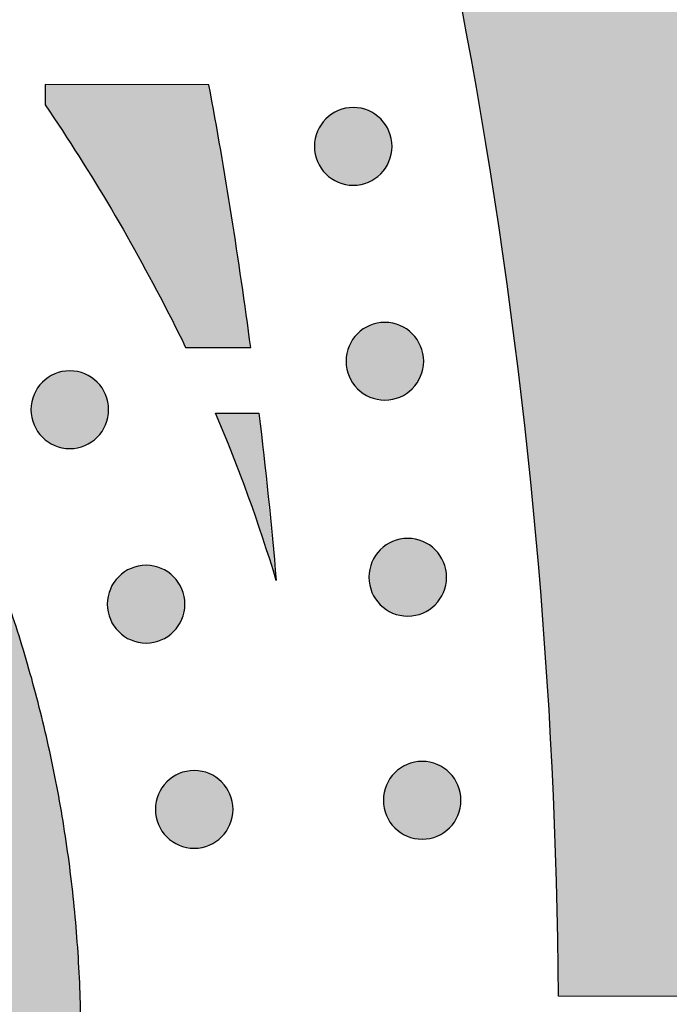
# Model space of a CAD drawing. Header units: millimetres. Extents: x -3873 to -97, y 912 to 4165.
# Tile 483 of 656: x -1430 to -1400, y 2910 to 2955. Entities that reach past the tile are written whole.
import ezdxf

# ---------------------------------------------------------------- set-up
doc = ezdxf.new("R2010")
doc.units = ezdxf.units.MM
doc.layers.add('pattern', color=7, linetype='Continuous', true_color=0x000000)

msp = doc.modelspace()

# ---------------------------------------------------------------- hatches: boundary and pattern name
at = {"layer": 'pattern'}
for points in [[(-1459.376, 3064.29), (-1458.047, 3064.119), (-1456.719, 3063.91), (-1455.394, 3063.663), (-1454.075, 3063.378), (-1452.761, 3063.056), (-1451.456, 3062.697), (-1450.161, 3062.3), (-1448.877, 3061.867), (-1447.605, 3061.397), (-1446.348, 3060.892), (-1445.107, 3060.352), (-1443.882, 3059.778), (-1442.677, 3059.171), (-1441.491, 3058.531), (-1440.327, 3057.859), (-1439.185, 3057.157), (-1436.495, 3053.165), (-1433.872, 3049.114), (-1431.318, 3045.006), (-1428.835, 3040.841), (-1426.425, 3036.622), (-1424.088, 3032.351), (-1421.828, 3028.03), (-1419.645, 3023.661), (-1417.541, 3019.246), (-1415.517, 3014.786), (-1413.575, 3010.285), (-1411.716, 3005.745), (-1409.94, 3001.167), (-1408.251, 2996.554), (-1406.647, 2991.909), (-1405.13, 2987.233), (-1403.702, 2982.53), (-1402.362, 2977.802), (-1401.111, 2973.051), (-1399.95, 2968.281), (-1398.88, 2963.492), (-1397.9, 2958.689), (-1397.011, 2953.873), (-1396.213, 2949.048), (-1395.507, 2944.215), (-1394.891, 2939.377), (-1394.366, 2934.537), (-1393.932, 2929.698), (-1393.589, 2924.862), (-1393.335, 2920.03), (-1393.171, 2915.207), (-1393.096, 2910.394), (-1405.096, 2910.406), (-1405.183, 2915.513), (-1405.375, 2920.633), (-1405.673, 2925.764), (-1406.077, 2930.902), (-1406.589, 2936.044), (-1407.208, 2941.187), (-1407.936, 2946.327), (-1408.772, 2951.461), (-1409.716, 2956.585), (-1410.768, 2961.696), (-1411.928, 2966.791), (-1413.196, 2971.865), (-1414.572, 2976.917), (-1416.053, 2981.942), (-1417.64, 2986.937), (-1419.332, 2991.899), (-1421.128, 2996.825), (-1423.026, 3001.71), (-1425.025, 3006.553), (-1427.124, 3011.349), (-1429.32, 3016.096), (-1431.613, 3020.792), (-1434, 3025.432), (-1436.48, 3030.014), (-1439.05, 3034.536), (-1441.708, 3038.995), (-1444.452, 3043.388), (-1447.28, 3047.714), (-1450.189, 3051.968), (-1453.176, 3056.151), (-1456.239, 3060.258)], [(-1426.913, 2908.254), (-1426.937, 2910.059), (-1427.014, 2911.867), (-1427.143, 2913.674), (-1427.324, 2915.478), (-1427.558, 2917.277), (-1427.845, 2919.068), (-1428.185, 2920.85), (-1428.576, 2922.619), (-1429.02, 2924.374), (-1429.514, 2926.112), (-1430.059, 2927.83), (-1430.653, 2929.527), (-1431.295, 2931.201), (-1431.985, 2932.849), (-1432.72, 2934.47), (-1433.501, 2936.061), (-1434.24, 2937.476), (-1435.009, 2938.878), (-1435.808, 2940.266), (-1436.636, 2941.638), (-1437.493, 2942.994), (-1438.379, 2944.333), (-1439.292, 2945.654), (-1440.233, 2946.956), (-1441.2, 2948.238), (-1442.194, 2949.499), (-1443.213, 2950.74), (-1444.257, 2951.958), (-1445.325, 2953.153), (-1446.416, 2954.325), (-1447.529, 2955.472), (-1448.664, 2956.595), (-1450.44, 2958.275), (-1452.26, 2959.916), (-1454.121, 2961.515), (-1456.022, 2963.071), (-1457.963, 2964.583), (-1459.941, 2966.049), (-1461.955, 2967.469), (-1464.004, 2968.839), (-1466.084, 2970.16), (-1468.195, 2971.43), (-1470.335, 2972.649), (-1472.501, 2973.815), (-1474.693, 2974.927), (-1476.907, 2975.984), (-1479.142, 2976.987), (-1481.396, 2977.934), (-1498.091, 2971.559), (-1485.913, 2966.817), (-1483.923, 2965.981), (-1481.95, 2965.095), (-1479.995, 2964.161), (-1478.06, 2963.18), (-1476.147, 2962.15), (-1474.258, 2961.075), (-1472.394, 2959.953), (-1470.557, 2958.787), (-1468.749, 2957.577), (-1466.971, 2956.324), (-1465.224, 2955.029), (-1463.511, 2953.694), (-1461.832, 2952.32), (-1460.188, 2950.908), (-1458.582, 2949.46), (-1457.014, 2947.977), (-1456.054, 2947.027), (-1455.113, 2946.057), (-1454.191, 2945.067), (-1453.288, 2944.056), (-1452.406, 2943.026), (-1451.544, 2941.978), (-1450.704, 2940.911), (-1449.886, 2939.827), (-1449.091, 2938.727), (-1448.319, 2937.61), (-1447.57, 2936.478), (-1446.845, 2935.332), (-1446.145, 2934.172), (-1445.47, 2932.999), (-1444.82, 2931.813), (-1444.195, 2930.617), (-1443.569, 2929.341), (-1442.979, 2928.041), (-1442.427, 2926.719), (-1441.912, 2925.375), (-1441.435, 2924.012), (-1440.999, 2922.632), (-1440.603, 2921.236), (-1440.247, 2919.825), (-1439.933, 2918.402), (-1439.661, 2916.969), (-1439.431, 2915.527), (-1439.243, 2914.079), (-1439.097, 2912.626), (-1438.994, 2911.171), (-1438.933, 2909.715), (-1438.913, 2908.259), (-1438.934, 2906.804), (-1438.997, 2905.349), (-1439.101, 2903.893), (-1439.248, 2902.441), (-1439.437, 2900.993), (-1439.669, 2899.552), (-1439.942, 2898.119), (-1440.257, 2896.697), (-1440.614, 2895.287), (-1441.011, 2893.891), (-1441.449, 2892.511), (-1441.926, 2891.149), (-1442.443, 2889.806), (-1442.997, 2888.484), (-1443.588, 2887.185), (-1444.214, 2885.91), (-1444.84, 2884.714), (-1445.491, 2883.529), (-1446.168, 2882.357), (-1446.869, 2881.197), (-1447.595, 2880.051), (-1448.344, 2878.92), (-1449.117, 2877.804), (-1449.914, 2876.704), (-1450.732, 2875.621), (-1451.573, 2874.555), (-1452.436, 2873.507), (-1453.319, 2872.478), (-1454.223, 2871.468), (-1455.146, 2870.479), (-1456.088, 2869.509), (-1457.049, 2868.561), (-1458.618, 2867.079), (-1460.226, 2865.632), (-1461.87, 2864.222), (-1463.55, 2862.849), (-1465.265, 2861.516), (-1467.013, 2860.223), (-1468.792, 2858.971), (-1470.601, 2857.763), (-1472.439, 2856.598), (-1474.304, 2855.478), (-1476.194, 2854.404), (-1478.108, 2853.376), (-1480.043, 2852.396), (-1481.999, 2851.464), (-1483.973, 2850.58), (-1485.964, 2849.746), (-1498.147, 2845.015), (-1481.456, 2838.625), (-1479.202, 2839.57), (-1476.966, 2840.571), (-1474.751, 2841.626), (-1472.559, 2842.737), (-1470.391, 2843.9), (-1468.25, 2845.117), (-1466.138, 2846.385), (-1464.056, 2847.704), (-1462.007, 2849.073), (-1459.992, 2850.491), (-1458.012, 2851.955), (-1456.07, 2853.466), (-1454.167, 2855.02), (-1452.305, 2856.618), (-1450.484, 2858.257), (-1448.707, 2859.935), (-1447.57, 2861.057), (-1446.456, 2862.203), (-1445.364, 2863.374), (-1444.295, 2864.569), (-1443.25, 2865.786), (-1442.23, 2867.025), (-1441.235, 2868.286), (-1440.267, 2869.567), (-1439.325, 2870.868), (-1438.41, 2872.188), (-1437.523, 2873.526), (-1436.665, 2874.882), (-1435.836, 2876.253), (-1435.036, 2877.64), (-1434.265, 2879.041), (-1433.525, 2880.456), (-1432.743, 2882.047), (-1432.006, 2883.667), (-1431.315, 2885.314), (-1430.671, 2886.987), (-1430.076, 2888.684), (-1429.53, 2890.402), (-1429.034, 2892.139), (-1428.589, 2893.893), (-1428.196, 2895.661), (-1427.855, 2897.442), (-1427.566, 2899.233), (-1427.33, 2901.032), (-1427.147, 2902.836), (-1427.017, 2904.642), (-1426.939, 2906.449)], [(-1422.807, 2941.389), (-1422.129, 2940.02), (-1419.158, 2940.017), (-1420.034, 2946.03), (-1421.063, 2952.019), (-1428.546, 2952.026), (-1428.546, 2951.098), (-1426.998, 2948.74), (-1425.524, 2946.333), (-1424.126, 2943.882)], [(-1415.726, 2950.457), (-1415.698, 2950.484), (-1415.669, 2950.511), (-1415.639, 2950.538), (-1415.608, 2950.564), (-1415.576, 2950.59), (-1415.544, 2950.615), (-1415.511, 2950.64), (-1415.476, 2950.664), (-1415.441, 2950.687), (-1415.406, 2950.71), (-1415.369, 2950.732), (-1415.332, 2950.753), (-1415.294, 2950.774), (-1415.255, 2950.793), (-1415.216, 2950.812), (-1415.176, 2950.83), (-1415.135, 2950.847), (-1415.093, 2950.863), (-1415.052, 2950.878), (-1415.009, 2950.892), (-1414.966, 2950.905), (-1414.923, 2950.917), (-1414.879, 2950.928), (-1414.834, 2950.938), (-1414.79, 2950.947), (-1414.745, 2950.954), (-1414.699, 2950.961), (-1414.654, 2950.966), (-1414.608, 2950.97), (-1414.563, 2950.973), (-1414.517, 2950.975), (-1414.471, 2950.975), (-1414.425, 2950.975), (-1414.379, 2950.973), (-1414.333, 2950.97), (-1414.287, 2950.965), (-1414.242, 2950.96), (-1414.197, 2950.954), (-1414.152, 2950.946), (-1414.107, 2950.937), (-1414.063, 2950.927), (-1414.019, 2950.916), (-1413.976, 2950.904), (-1413.933, 2950.891), (-1413.89, 2950.877), (-1413.848, 2950.862), (-1413.807, 2950.846), (-1413.766, 2950.829), (-1413.726, 2950.811), (-1413.687, 2950.792), (-1413.648, 2950.772), (-1413.61, 2950.751), (-1413.573, 2950.73), (-1413.536, 2950.708), (-1413.501, 2950.685), (-1413.466, 2950.662), (-1413.432, 2950.638), (-1413.398, 2950.613), (-1413.366, 2950.588), (-1413.334, 2950.562), (-1413.304, 2950.536), (-1413.274, 2950.509), (-1413.245, 2950.482), (-1413.217, 2950.454), (-1413.189, 2950.426), (-1413.162, 2950.397), (-1413.135, 2950.367), (-1413.109, 2950.336), (-1413.083, 2950.305), (-1413.058, 2950.272), (-1413.034, 2950.239), (-1413.009, 2950.205), (-1412.986, 2950.17), (-1412.963, 2950.134), (-1412.941, 2950.098), (-1412.92, 2950.06), (-1412.9, 2950.022), (-1412.88, 2949.984), (-1412.861, 2949.944), (-1412.843, 2949.904), (-1412.826, 2949.863), (-1412.81, 2949.822), (-1412.795, 2949.78), (-1412.781, 2949.737), (-1412.768, 2949.694), (-1412.756, 2949.651), (-1412.745, 2949.607), (-1412.735, 2949.563), (-1412.727, 2949.518), (-1412.719, 2949.473), (-1412.713, 2949.428), (-1412.707, 2949.382), (-1412.703, 2949.337), (-1412.7, 2949.291), (-1412.699, 2949.245), (-1412.698, 2949.199), (-1412.699, 2949.153), (-1412.701, 2949.107), (-1412.704, 2949.062), (-1412.708, 2949.016), (-1412.713, 2948.97), (-1412.72, 2948.925), (-1412.727, 2948.88), (-1412.736, 2948.836), (-1412.746, 2948.791), (-1412.757, 2948.747), (-1412.769, 2948.704), (-1412.782, 2948.661), (-1412.796, 2948.619), (-1412.812, 2948.577), (-1412.828, 2948.535), (-1412.845, 2948.495), (-1412.863, 2948.455), (-1412.882, 2948.415), (-1412.901, 2948.376), (-1412.922, 2948.338), (-1412.943, 2948.301), (-1412.965, 2948.265), (-1412.988, 2948.229), (-1413.011, 2948.194), (-1413.035, 2948.16), (-1413.06, 2948.127), (-1413.085, 2948.094), (-1413.111, 2948.063), (-1413.138, 2948.032), (-1413.164, 2948.002), (-1413.191, 2947.973), (-1413.219, 2947.945), (-1413.247, 2947.918), (-1413.276, 2947.89), (-1413.306, 2947.864), (-1413.337, 2947.837), (-1413.369, 2947.812), (-1413.401, 2947.787), (-1413.434, 2947.762), (-1413.468, 2947.738), (-1413.503, 2947.715), (-1413.539, 2947.692), (-1413.576, 2947.67), (-1413.613, 2947.649), (-1413.651, 2947.628), (-1413.69, 2947.609), (-1413.729, 2947.59), (-1413.769, 2947.572), (-1413.81, 2947.555), (-1413.851, 2947.539), (-1413.893, 2947.524), (-1413.936, 2947.51), (-1413.979, 2947.497), (-1414.022, 2947.485), (-1414.066, 2947.474), (-1414.111, 2947.464), (-1414.155, 2947.455), (-1414.2, 2947.448), (-1414.245, 2947.441), (-1414.291, 2947.436), (-1414.337, 2947.432), (-1414.382, 2947.429), (-1414.428, 2947.427), (-1414.474, 2947.427), (-1414.52, 2947.427), (-1414.566, 2947.429), (-1414.612, 2947.432), (-1414.657, 2947.436), (-1414.703, 2947.442), (-1414.748, 2947.448), (-1414.793, 2947.456), (-1414.838, 2947.465), (-1414.882, 2947.474), (-1414.926, 2947.485), (-1414.969, 2947.498), (-1415.012, 2947.511), (-1415.055, 2947.525), (-1415.097, 2947.54), (-1415.138, 2947.556), (-1415.179, 2947.573), (-1415.219, 2947.591), (-1415.258, 2947.61), (-1415.297, 2947.63), (-1415.335, 2947.65), (-1415.372, 2947.672), (-1415.409, 2947.694), (-1415.444, 2947.716), (-1415.479, 2947.74), (-1415.513, 2947.764), (-1415.547, 2947.789), (-1415.579, 2947.814), (-1415.611, 2947.84), (-1415.641, 2947.866), (-1415.671, 2947.893), (-1415.7, 2947.92), (-1415.728, 2947.947), (-1415.756, 2947.976), (-1415.783, 2948.005), (-1415.81, 2948.035), (-1415.836, 2948.065), (-1415.862, 2948.097), (-1415.887, 2948.129), (-1415.911, 2948.163), (-1415.935, 2948.197), (-1415.959, 2948.232), (-1415.981, 2948.268), (-1416.003, 2948.304), (-1416.025, 2948.341), (-1416.045, 2948.379), (-1416.065, 2948.418), (-1416.084, 2948.458), (-1416.101, 2948.498), (-1416.118, 2948.538), (-1416.134, 2948.58), (-1416.15, 2948.622), (-1416.164, 2948.664), (-1416.177, 2948.707), (-1416.189, 2948.751), (-1416.2, 2948.795), (-1416.209, 2948.839), (-1416.218, 2948.884), (-1416.226, 2948.929), (-1416.232, 2948.974), (-1416.237, 2949.019), (-1416.242, 2949.065), (-1416.244, 2949.111), (-1416.246, 2949.157), (-1416.247, 2949.203), (-1416.246, 2949.248), (-1416.244, 2949.294), (-1416.241, 2949.34), (-1416.237, 2949.386), (-1416.232, 2949.431), (-1416.225, 2949.476), (-1416.218, 2949.521), (-1416.209, 2949.566), (-1416.199, 2949.61), (-1416.188, 2949.654), (-1416.176, 2949.698), (-1416.163, 2949.741), (-1416.148, 2949.783), (-1416.133, 2949.825), (-1416.117, 2949.866), (-1416.1, 2949.907), (-1416.082, 2949.947), (-1416.063, 2949.987), (-1416.044, 2950.025), (-1416.023, 2950.063), (-1416.002, 2950.101), (-1415.98, 2950.137), (-1415.957, 2950.173), (-1415.933, 2950.208), (-1415.909, 2950.242), (-1415.885, 2950.275), (-1415.859, 2950.307), (-1415.834, 2950.339), (-1415.807, 2950.37), (-1415.781, 2950.4), (-1415.753, 2950.429)], [(-1414.28, 2940.652), (-1414.252, 2940.679), (-1414.223, 2940.706), (-1414.193, 2940.733), (-1414.163, 2940.759), (-1414.131, 2940.785), (-1414.098, 2940.81), (-1414.065, 2940.835), (-1414.031, 2940.859), (-1413.996, 2940.882), (-1413.96, 2940.905), (-1413.924, 2940.927), (-1413.887, 2940.948), (-1413.848, 2940.968), (-1413.81, 2940.988), (-1413.77, 2941.007), (-1413.73, 2941.025), (-1413.689, 2941.042), (-1413.648, 2941.058), (-1413.606, 2941.073), (-1413.564, 2941.087), (-1413.521, 2941.1), (-1413.477, 2941.112), (-1413.433, 2941.123), (-1413.389, 2941.133), (-1413.344, 2941.142), (-1413.299, 2941.149), (-1413.254, 2941.156), (-1413.209, 2941.161), (-1413.163, 2941.165), (-1413.117, 2941.168), (-1413.071, 2941.17), (-1413.025, 2941.17), (-1412.979, 2941.169), (-1412.934, 2941.168), (-1412.888, 2941.165), (-1412.842, 2941.16), (-1412.797, 2941.155), (-1412.751, 2941.149), (-1412.706, 2941.141), (-1412.662, 2941.132), (-1412.618, 2941.122), (-1412.574, 2941.111), (-1412.53, 2941.099), (-1412.487, 2941.086), (-1412.445, 2941.072), (-1412.403, 2941.057), (-1412.361, 2941.041), (-1412.321, 2941.023), (-1412.281, 2941.006), (-1412.241, 2940.987), (-1412.203, 2940.967), (-1412.165, 2940.946), (-1412.127, 2940.925), (-1412.091, 2940.903), (-1412.055, 2940.88), (-1412.02, 2940.857), (-1411.986, 2940.833), (-1411.953, 2940.808), (-1411.92, 2940.783), (-1411.889, 2940.757), (-1411.858, 2940.731), (-1411.828, 2940.704), (-1411.799, 2940.677), (-1411.771, 2940.649), (-1411.744, 2940.621), (-1411.717, 2940.592), (-1411.69, 2940.562), (-1411.664, 2940.531), (-1411.638, 2940.5), (-1411.613, 2940.467), (-1411.588, 2940.434), (-1411.564, 2940.4), (-1411.541, 2940.365), (-1411.518, 2940.329), (-1411.496, 2940.293), (-1411.475, 2940.255), (-1411.454, 2940.217), (-1411.435, 2940.179), (-1411.416, 2940.139), (-1411.398, 2940.099), (-1411.381, 2940.058), (-1411.365, 2940.017), (-1411.35, 2939.975), (-1411.336, 2939.932), (-1411.323, 2939.889), (-1411.311, 2939.846), (-1411.3, 2939.802), (-1411.29, 2939.758), (-1411.281, 2939.713), (-1411.274, 2939.668), (-1411.267, 2939.623), (-1411.262, 2939.577), (-1411.258, 2939.532), (-1411.255, 2939.486), (-1411.253, 2939.44), (-1411.253, 2939.394), (-1411.253, 2939.348), (-1411.255, 2939.302), (-1411.258, 2939.257), (-1411.262, 2939.211), (-1411.268, 2939.165), (-1411.274, 2939.12), (-1411.282, 2939.075), (-1411.291, 2939.031), (-1411.301, 2938.986), (-1411.312, 2938.942), (-1411.324, 2938.899), (-1411.337, 2938.856), (-1411.351, 2938.814), (-1411.366, 2938.772), (-1411.382, 2938.73), (-1411.399, 2938.69), (-1411.417, 2938.649), (-1411.436, 2938.61), (-1411.456, 2938.571), (-1411.476, 2938.533), (-1411.498, 2938.496), (-1411.52, 2938.46), (-1411.543, 2938.424), (-1411.566, 2938.389), (-1411.59, 2938.355), (-1411.615, 2938.322), (-1411.64, 2938.289), (-1411.666, 2938.258), (-1411.692, 2938.227), (-1411.719, 2938.197), (-1411.746, 2938.168), (-1411.774, 2938.14), (-1411.802, 2938.112), (-1411.831, 2938.085), (-1411.861, 2938.059), (-1411.892, 2938.032), (-1411.923, 2938.007), (-1411.956, 2937.982), (-1411.989, 2937.957), (-1412.023, 2937.933), (-1412.058, 2937.91), (-1412.094, 2937.887), (-1412.13, 2937.865), (-1412.168, 2937.844), (-1412.206, 2937.823), (-1412.244, 2937.803), (-1412.284, 2937.785), (-1412.324, 2937.767), (-1412.365, 2937.75), (-1412.406, 2937.734), (-1412.448, 2937.719), (-1412.49, 2937.705), (-1412.533, 2937.692), (-1412.577, 2937.68), (-1412.621, 2937.669), (-1412.665, 2937.659), (-1412.71, 2937.65), (-1412.755, 2937.643), (-1412.8, 2937.636), (-1412.845, 2937.631), (-1412.891, 2937.627), (-1412.937, 2937.624), (-1412.983, 2937.622), (-1413.029, 2937.622), (-1413.075, 2937.622), (-1413.121, 2937.624), (-1413.166, 2937.627), (-1413.212, 2937.631), (-1413.257, 2937.637), (-1413.303, 2937.643), (-1413.348, 2937.651), (-1413.392, 2937.66), (-1413.437, 2937.669), (-1413.48, 2937.68), (-1413.524, 2937.692), (-1413.567, 2937.706), (-1413.609, 2937.72), (-1413.651, 2937.735), (-1413.693, 2937.751), (-1413.733, 2937.768), (-1413.773, 2937.786), (-1413.813, 2937.805), (-1413.851, 2937.825), (-1413.889, 2937.845), (-1413.927, 2937.867), (-1413.963, 2937.889), (-1413.999, 2937.911), (-1414.034, 2937.935), (-1414.068, 2937.959), (-1414.101, 2937.984), (-1414.134, 2938.009), (-1414.165, 2938.035), (-1414.196, 2938.061), (-1414.226, 2938.088), (-1414.255, 2938.115), (-1414.283, 2938.142), (-1414.31, 2938.171), (-1414.337, 2938.2), (-1414.364, 2938.23), (-1414.39, 2938.26), (-1414.416, 2938.292), (-1414.441, 2938.324), (-1414.466, 2938.358), (-1414.49, 2938.392), (-1414.513, 2938.427), (-1414.536, 2938.463), (-1414.558, 2938.499), (-1414.579, 2938.536), (-1414.6, 2938.574), (-1414.619, 2938.613), (-1414.638, 2938.653), (-1414.656, 2938.693), (-1414.673, 2938.733), (-1414.689, 2938.775), (-1414.704, 2938.817), (-1414.718, 2938.859), (-1414.731, 2938.902), (-1414.743, 2938.946), (-1414.754, 2938.99), (-1414.764, 2939.034), (-1414.773, 2939.079), (-1414.78, 2939.124), (-1414.787, 2939.169), (-1414.792, 2939.214), (-1414.796, 2939.26), (-1414.799, 2939.306), (-1414.801, 2939.352), (-1414.801, 2939.398), (-1414.801, 2939.443), (-1414.799, 2939.489), (-1414.796, 2939.535), (-1414.792, 2939.581), (-1414.786, 2939.626), (-1414.78, 2939.671), (-1414.772, 2939.716), (-1414.763, 2939.761), (-1414.753, 2939.805), (-1414.742, 2939.849), (-1414.73, 2939.893), (-1414.717, 2939.936), (-1414.703, 2939.978), (-1414.688, 2940.02), (-1414.672, 2940.061), (-1414.655, 2940.102), (-1414.637, 2940.142), (-1414.618, 2940.182), (-1414.598, 2940.22), (-1414.578, 2940.258), (-1414.556, 2940.296), (-1414.534, 2940.332), (-1414.511, 2940.368), (-1414.488, 2940.403), (-1414.464, 2940.437), (-1414.439, 2940.47), (-1414.414, 2940.502), (-1414.388, 2940.534), (-1414.362, 2940.565), (-1414.335, 2940.594), (-1414.308, 2940.623)], [(-1428.675, 2938.438), (-1428.647, 2938.466), (-1428.618, 2938.493), (-1428.588, 2938.52), (-1428.557, 2938.546), (-1428.526, 2938.572), (-1428.493, 2938.597), (-1428.46, 2938.621), (-1428.426, 2938.645), (-1428.391, 2938.669), (-1428.355, 2938.692), (-1428.319, 2938.713), (-1428.281, 2938.735), (-1428.243, 2938.755), (-1428.205, 2938.775), (-1428.165, 2938.794), (-1428.125, 2938.812), (-1428.084, 2938.829), (-1428.043, 2938.845), (-1428.001, 2938.86), (-1427.958, 2938.874), (-1427.915, 2938.887), (-1427.872, 2938.899), (-1427.828, 2938.91), (-1427.784, 2938.919), (-1427.739, 2938.928), (-1427.694, 2938.936), (-1427.649, 2938.942), (-1427.603, 2938.947), (-1427.558, 2938.952), (-1427.512, 2938.955), (-1427.466, 2938.956), (-1427.42, 2938.957), (-1427.374, 2938.956), (-1427.328, 2938.954), (-1427.283, 2938.951), (-1427.237, 2938.947), (-1427.191, 2938.942), (-1427.146, 2938.935), (-1427.101, 2938.928), (-1427.057, 2938.919), (-1427.012, 2938.909), (-1426.968, 2938.898), (-1426.925, 2938.886), (-1426.882, 2938.873), (-1426.839, 2938.859), (-1426.798, 2938.843), (-1426.756, 2938.827), (-1426.716, 2938.81), (-1426.675, 2938.792), (-1426.636, 2938.773), (-1426.597, 2938.754), (-1426.559, 2938.733), (-1426.522, 2938.712), (-1426.486, 2938.69), (-1426.45, 2938.667), (-1426.415, 2938.644), (-1426.381, 2938.619), (-1426.348, 2938.595), (-1426.315, 2938.569), (-1426.284, 2938.544), (-1426.253, 2938.517), (-1426.223, 2938.491), (-1426.194, 2938.463), (-1426.166, 2938.436), (-1426.138, 2938.408), (-1426.111, 2938.379), (-1426.085, 2938.349), (-1426.058, 2938.318), (-1426.033, 2938.286), (-1426.008, 2938.254), (-1425.983, 2938.221), (-1425.959, 2938.186), (-1425.935, 2938.152), (-1425.913, 2938.116), (-1425.891, 2938.079), (-1425.87, 2938.042), (-1425.849, 2938.004), (-1425.829, 2937.965), (-1425.811, 2937.926), (-1425.793, 2937.886), (-1425.776, 2937.845), (-1425.76, 2937.804), (-1425.745, 2937.762), (-1425.731, 2937.719), (-1425.718, 2937.676), (-1425.706, 2937.633), (-1425.695, 2937.589), (-1425.685, 2937.544), (-1425.676, 2937.5), (-1425.669, 2937.455), (-1425.662, 2937.41), (-1425.657, 2937.364), (-1425.653, 2937.318), (-1425.65, 2937.273), (-1425.648, 2937.227), (-1425.647, 2937.181), (-1425.648, 2937.135), (-1425.65, 2937.089), (-1425.653, 2937.043), (-1425.657, 2936.998), (-1425.663, 2936.952), (-1425.669, 2936.907), (-1425.677, 2936.862), (-1425.685, 2936.817), (-1425.695, 2936.773), (-1425.706, 2936.729), (-1425.718, 2936.686), (-1425.732, 2936.643), (-1425.746, 2936.6), (-1425.761, 2936.558), (-1425.777, 2936.517), (-1425.794, 2936.476), (-1425.812, 2936.436), (-1425.831, 2936.397), (-1425.851, 2936.358), (-1425.871, 2936.32), (-1425.893, 2936.283), (-1425.915, 2936.246), (-1425.937, 2936.211), (-1425.961, 2936.176), (-1425.985, 2936.142), (-1426.01, 2936.108), (-1426.035, 2936.076), (-1426.061, 2936.044), (-1426.087, 2936.014), (-1426.114, 2935.984), (-1426.141, 2935.955), (-1426.168, 2935.927), (-1426.197, 2935.899), (-1426.226, 2935.872), (-1426.256, 2935.845), (-1426.286, 2935.819), (-1426.318, 2935.793), (-1426.35, 2935.768), (-1426.384, 2935.744), (-1426.418, 2935.72), (-1426.453, 2935.696), (-1426.488, 2935.673), (-1426.525, 2935.652), (-1426.562, 2935.63), (-1426.6, 2935.61), (-1426.639, 2935.59), (-1426.679, 2935.571), (-1426.719, 2935.553), (-1426.759, 2935.536), (-1426.801, 2935.52), (-1426.843, 2935.505), (-1426.885, 2935.491), (-1426.928, 2935.478), (-1426.972, 2935.466), (-1427.016, 2935.455), (-1427.06, 2935.446), (-1427.105, 2935.437), (-1427.15, 2935.429), (-1427.195, 2935.423), (-1427.24, 2935.418), (-1427.286, 2935.413), (-1427.332, 2935.41), (-1427.378, 2935.409), (-1427.423, 2935.408), (-1427.469, 2935.409), (-1427.515, 2935.411), (-1427.561, 2935.414), (-1427.607, 2935.418), (-1427.652, 2935.423), (-1427.697, 2935.43), (-1427.742, 2935.437), (-1427.787, 2935.446), (-1427.831, 2935.456), (-1427.875, 2935.467), (-1427.919, 2935.479), (-1427.962, 2935.492), (-1428.004, 2935.506), (-1428.046, 2935.522), (-1428.087, 2935.538), (-1428.128, 2935.555), (-1428.168, 2935.573), (-1428.208, 2935.592), (-1428.246, 2935.611), (-1428.284, 2935.632), (-1428.321, 2935.653), (-1428.358, 2935.675), (-1428.394, 2935.698), (-1428.429, 2935.721), (-1428.463, 2935.746), (-1428.496, 2935.77), (-1428.528, 2935.796), (-1428.56, 2935.821), (-1428.591, 2935.848), (-1428.62, 2935.874), (-1428.649, 2935.902), (-1428.678, 2935.929), (-1428.705, 2935.957), (-1428.732, 2935.986), (-1428.759, 2936.016), (-1428.785, 2936.047), (-1428.811, 2936.079), (-1428.836, 2936.111), (-1428.861, 2936.144), (-1428.885, 2936.179), (-1428.908, 2936.213), (-1428.931, 2936.249), (-1428.953, 2936.286), (-1428.974, 2936.323), (-1428.994, 2936.361), (-1429.014, 2936.4), (-1429.033, 2936.439), (-1429.051, 2936.479), (-1429.068, 2936.52), (-1429.084, 2936.561), (-1429.099, 2936.603), (-1429.113, 2936.646), (-1429.126, 2936.689), (-1429.138, 2936.732), (-1429.149, 2936.776), (-1429.159, 2936.821), (-1429.167, 2936.865), (-1429.175, 2936.91), (-1429.182, 2936.955), (-1429.187, 2937.001), (-1429.191, 2937.047), (-1429.194, 2937.092), (-1429.196, 2937.138), (-1429.196, 2937.184), (-1429.195, 2937.23), (-1429.194, 2937.276), (-1429.191, 2937.322), (-1429.186, 2937.367), (-1429.181, 2937.413), (-1429.175, 2937.458), (-1429.167, 2937.503), (-1429.158, 2937.548), (-1429.148, 2937.592), (-1429.137, 2937.636), (-1429.125, 2937.679), (-1429.112, 2937.722), (-1429.098, 2937.765), (-1429.083, 2937.807), (-1429.067, 2937.848), (-1429.049, 2937.889), (-1429.031, 2937.929), (-1429.013, 2937.968), (-1428.993, 2938.007), (-1428.972, 2938.045), (-1428.951, 2938.082), (-1428.929, 2938.119), (-1428.906, 2938.154), (-1428.883, 2938.189), (-1428.859, 2938.223), (-1428.834, 2938.257), (-1428.809, 2938.289), (-1428.783, 2938.321), (-1428.757, 2938.351), (-1428.73, 2938.381), (-1428.703, 2938.41)], [(-1418.779, 2937.017), (-1417.99, 2929.383), (-1418.602, 2931.32), (-1419.269, 2933.24), (-1419.99, 2935.14), (-1420.763, 2937.019)], [(-1413.234, 2930.791), (-1413.206, 2930.819), (-1413.177, 2930.846), (-1413.147, 2930.872), (-1413.116, 2930.899), (-1413.084, 2930.924), (-1413.052, 2930.95), (-1413.019, 2930.974), (-1412.984, 2930.998), (-1412.949, 2931.022), (-1412.914, 2931.044), (-1412.877, 2931.066), (-1412.84, 2931.088), (-1412.802, 2931.108), (-1412.763, 2931.128), (-1412.724, 2931.146), (-1412.684, 2931.164), (-1412.643, 2931.181), (-1412.601, 2931.197), (-1412.56, 2931.212), (-1412.517, 2931.227), (-1412.474, 2931.24), (-1412.431, 2931.252), (-1412.387, 2931.262), (-1412.342, 2931.272), (-1412.298, 2931.281), (-1412.253, 2931.289), (-1412.207, 2931.295), (-1412.162, 2931.3), (-1412.116, 2931.304), (-1412.071, 2931.307), (-1412.025, 2931.309), (-1411.979, 2931.31), (-1411.933, 2931.309), (-1411.887, 2931.307), (-1411.841, 2931.304), (-1411.796, 2931.3), (-1411.75, 2931.295), (-1411.705, 2931.288), (-1411.66, 2931.28), (-1411.615, 2931.272), (-1411.571, 2931.262), (-1411.527, 2931.251), (-1411.484, 2931.239), (-1411.441, 2931.226), (-1411.398, 2931.211), (-1411.356, 2931.196), (-1411.315, 2931.18), (-1411.274, 2931.163), (-1411.234, 2931.145), (-1411.195, 2931.126), (-1411.156, 2931.106), (-1411.118, 2931.086), (-1411.081, 2931.065), (-1411.044, 2931.043), (-1411.009, 2931.02), (-1410.974, 2930.996), (-1410.94, 2930.972), (-1410.906, 2930.948), (-1410.874, 2930.922), (-1410.842, 2930.897), (-1410.812, 2930.87), (-1410.782, 2930.843), (-1410.753, 2930.816), (-1410.725, 2930.789), (-1410.697, 2930.761), (-1410.67, 2930.732), (-1410.643, 2930.702), (-1410.617, 2930.671), (-1410.591, 2930.639), (-1410.566, 2930.607), (-1410.542, 2930.573), (-1410.518, 2930.539), (-1410.494, 2930.504), (-1410.471, 2930.469), (-1410.449, 2930.432), (-1410.428, 2930.395), (-1410.408, 2930.357), (-1410.388, 2930.318), (-1410.369, 2930.279), (-1410.351, 2930.238), (-1410.334, 2930.198), (-1410.318, 2930.156), (-1410.303, 2930.114), (-1410.289, 2930.072), (-1410.276, 2930.029), (-1410.264, 2929.985), (-1410.253, 2929.942), (-1410.243, 2929.897), (-1410.235, 2929.853), (-1410.227, 2929.808), (-1410.221, 2929.762), (-1410.215, 2929.717), (-1410.211, 2929.671), (-1410.208, 2929.625), (-1410.207, 2929.58), (-1410.206, 2929.534), (-1410.207, 2929.488), (-1410.209, 2929.442), (-1410.212, 2929.396), (-1410.216, 2929.35), (-1410.221, 2929.305), (-1410.228, 2929.26), (-1410.235, 2929.215), (-1410.244, 2929.17), (-1410.254, 2929.126), (-1410.265, 2929.082), (-1410.277, 2929.038), (-1410.29, 2928.995), (-1410.304, 2928.953), (-1410.32, 2928.911), (-1410.336, 2928.87), (-1410.353, 2928.829), (-1410.371, 2928.789), (-1410.39, 2928.75), (-1410.409, 2928.711), (-1410.43, 2928.673), (-1410.451, 2928.636), (-1410.473, 2928.599), (-1410.496, 2928.563), (-1410.519, 2928.529), (-1410.544, 2928.494), (-1410.568, 2928.461), (-1410.593, 2928.429), (-1410.619, 2928.397), (-1410.646, 2928.366), (-1410.672, 2928.337), (-1410.699, 2928.308), (-1410.727, 2928.28), (-1410.755, 2928.252), (-1410.784, 2928.225), (-1410.814, 2928.198), (-1410.845, 2928.172), (-1410.877, 2928.146), (-1410.909, 2928.121), (-1410.942, 2928.096), (-1410.976, 2928.072), (-1411.011, 2928.049), (-1411.047, 2928.026), (-1411.084, 2928.004), (-1411.121, 2927.983), (-1411.159, 2927.963), (-1411.198, 2927.943), (-1411.237, 2927.924), (-1411.277, 2927.906), (-1411.318, 2927.889), (-1411.359, 2927.873), (-1411.401, 2927.858), (-1411.444, 2927.844), (-1411.487, 2927.831), (-1411.53, 2927.819), (-1411.574, 2927.808), (-1411.619, 2927.798), (-1411.663, 2927.79), (-1411.708, 2927.782), (-1411.753, 2927.776), (-1411.799, 2927.77), (-1411.845, 2927.766), (-1411.89, 2927.763), (-1411.936, 2927.762), (-1411.982, 2927.761), (-1412.028, 2927.762), (-1412.074, 2927.763), (-1412.12, 2927.766), (-1412.165, 2927.771), (-1412.211, 2927.776), (-1412.256, 2927.783), (-1412.301, 2927.79), (-1412.346, 2927.799), (-1412.39, 2927.809), (-1412.434, 2927.82), (-1412.477, 2927.832), (-1412.52, 2927.845), (-1412.563, 2927.859), (-1412.605, 2927.874), (-1412.646, 2927.891), (-1412.687, 2927.908), (-1412.727, 2927.926), (-1412.766, 2927.944), (-1412.805, 2927.964), (-1412.843, 2927.985), (-1412.88, 2928.006), (-1412.917, 2928.028), (-1412.952, 2928.051), (-1412.987, 2928.074), (-1413.021, 2928.098), (-1413.055, 2928.123), (-1413.087, 2928.148), (-1413.119, 2928.174), (-1413.149, 2928.2), (-1413.179, 2928.227), (-1413.208, 2928.254), (-1413.236, 2928.282), (-1413.264, 2928.31), (-1413.291, 2928.339), (-1413.318, 2928.369), (-1413.344, 2928.4), (-1413.37, 2928.431), (-1413.395, 2928.464), (-1413.419, 2928.497), (-1413.443, 2928.531), (-1413.467, 2928.566), (-1413.489, 2928.602), (-1413.511, 2928.639), (-1413.533, 2928.676), (-1413.553, 2928.714), (-1413.573, 2928.753), (-1413.592, 2928.792), (-1413.609, 2928.832), (-1413.626, 2928.873), (-1413.643, 2928.914), (-1413.658, 2928.956), (-1413.672, 2928.999), (-1413.685, 2929.042), (-1413.697, 2929.085), (-1413.708, 2929.129), (-1413.717, 2929.173), (-1413.726, 2929.218), (-1413.734, 2929.263), (-1413.74, 2929.308), (-1413.745, 2929.354), (-1413.75, 2929.399), (-1413.752, 2929.445), (-1413.754, 2929.491), (-1413.755, 2929.537), (-1413.754, 2929.583), (-1413.752, 2929.629), (-1413.749, 2929.675), (-1413.745, 2929.72), (-1413.74, 2929.766), (-1413.733, 2929.811), (-1413.726, 2929.856), (-1413.717, 2929.901), (-1413.707, 2929.945), (-1413.696, 2929.989), (-1413.684, 2930.032), (-1413.671, 2930.075), (-1413.656, 2930.118), (-1413.641, 2930.16), (-1413.625, 2930.201), (-1413.608, 2930.242), (-1413.59, 2930.282), (-1413.571, 2930.321), (-1413.552, 2930.36), (-1413.531, 2930.398), (-1413.51, 2930.435), (-1413.488, 2930.471), (-1413.465, 2930.507), (-1413.441, 2930.542), (-1413.417, 2930.576), (-1413.393, 2930.609), (-1413.367, 2930.642), (-1413.342, 2930.673), (-1413.315, 2930.704), (-1413.289, 2930.734), (-1413.261, 2930.763)], [(-1425.188, 2929.561), (-1425.16, 2929.588), (-1425.131, 2929.615), (-1425.101, 2929.642), (-1425.07, 2929.668), (-1425.039, 2929.694), (-1425.006, 2929.719), (-1424.973, 2929.744), (-1424.939, 2929.768), (-1424.904, 2929.791), (-1424.868, 2929.814), (-1424.831, 2929.836), (-1424.794, 2929.857), (-1424.756, 2929.878), (-1424.717, 2929.897), (-1424.678, 2929.916), (-1424.638, 2929.934), (-1424.597, 2929.951), (-1424.556, 2929.967), (-1424.514, 2929.982), (-1424.471, 2929.996), (-1424.428, 2930.009), (-1424.385, 2930.021), (-1424.341, 2930.032), (-1424.297, 2930.042), (-1424.252, 2930.051), (-1424.207, 2930.058), (-1424.162, 2930.065), (-1424.116, 2930.07), (-1424.071, 2930.074), (-1424.025, 2930.077), (-1423.979, 2930.079), (-1423.933, 2930.079), (-1423.887, 2930.079), (-1423.841, 2930.077), (-1423.795, 2930.074), (-1423.75, 2930.07), (-1423.704, 2930.064), (-1423.659, 2930.058), (-1423.614, 2930.05), (-1423.569, 2930.041), (-1423.525, 2930.031), (-1423.481, 2930.02), (-1423.438, 2930.008), (-1423.395, 2929.995), (-1423.352, 2929.981), (-1423.31, 2929.966), (-1423.269, 2929.95), (-1423.228, 2929.933), (-1423.188, 2929.915), (-1423.149, 2929.896), (-1423.11, 2929.876), (-1423.072, 2929.856), (-1423.035, 2929.834), (-1422.998, 2929.812), (-1422.963, 2929.789), (-1422.928, 2929.766), (-1422.894, 2929.742), (-1422.861, 2929.717), (-1422.828, 2929.692), (-1422.797, 2929.666), (-1422.766, 2929.64), (-1422.736, 2929.613), (-1422.707, 2929.586), (-1422.679, 2929.558), (-1422.651, 2929.53), (-1422.624, 2929.501), (-1422.598, 2929.471), (-1422.571, 2929.441), (-1422.546, 2929.409), (-1422.52, 2929.376), (-1422.496, 2929.343), (-1422.472, 2929.309), (-1422.448, 2929.274), (-1422.426, 2929.238), (-1422.404, 2929.202), (-1422.382, 2929.165), (-1422.362, 2929.126), (-1422.342, 2929.088), (-1422.324, 2929.048), (-1422.306, 2929.008), (-1422.289, 2928.967), (-1422.273, 2928.926), (-1422.258, 2928.884), (-1422.243, 2928.842), (-1422.23, 2928.799), (-1422.218, 2928.755), (-1422.207, 2928.711), (-1422.198, 2928.667), (-1422.189, 2928.622), (-1422.181, 2928.577), (-1422.175, 2928.532), (-1422.17, 2928.487), (-1422.166, 2928.441), (-1422.163, 2928.395), (-1422.161, 2928.349), (-1422.16, 2928.303), (-1422.161, 2928.257), (-1422.163, 2928.212), (-1422.166, 2928.166), (-1422.17, 2928.12), (-1422.175, 2928.075), (-1422.182, 2928.029), (-1422.19, 2927.984), (-1422.198, 2927.94), (-1422.208, 2927.896), (-1422.219, 2927.852), (-1422.231, 2927.808), (-1422.244, 2927.765), (-1422.259, 2927.723), (-1422.274, 2927.681), (-1422.29, 2927.639), (-1422.307, 2927.599), (-1422.325, 2927.559), (-1422.344, 2927.519), (-1422.364, 2927.481), (-1422.384, 2927.443), (-1422.405, 2927.405), (-1422.427, 2927.369), (-1422.45, 2927.333), (-1422.474, 2927.298), (-1422.498, 2927.264), (-1422.522, 2927.231), (-1422.548, 2927.199), (-1422.573, 2927.167), (-1422.6, 2927.136), (-1422.627, 2927.106), (-1422.654, 2927.077), (-1422.681, 2927.049), (-1422.709, 2927.022), (-1422.738, 2926.995), (-1422.768, 2926.968), (-1422.799, 2926.942), (-1422.831, 2926.916), (-1422.863, 2926.891), (-1422.897, 2926.866), (-1422.931, 2926.842), (-1422.966, 2926.819), (-1423.001, 2926.796), (-1423.038, 2926.774), (-1423.075, 2926.753), (-1423.113, 2926.732), (-1423.152, 2926.713), (-1423.191, 2926.694), (-1423.232, 2926.676), (-1423.272, 2926.659), (-1423.314, 2926.643), (-1423.356, 2926.628), (-1423.398, 2926.614), (-1423.441, 2926.601), (-1423.485, 2926.589), (-1423.528, 2926.578), (-1423.573, 2926.568), (-1423.617, 2926.559), (-1423.662, 2926.552), (-1423.708, 2926.545), (-1423.753, 2926.54), (-1423.799, 2926.536), (-1423.845, 2926.533), (-1423.89, 2926.531), (-1423.936, 2926.531), (-1423.982, 2926.531), (-1424.028, 2926.533), (-1424.074, 2926.536), (-1424.12, 2926.54), (-1424.165, 2926.546), (-1424.21, 2926.552), (-1424.255, 2926.56), (-1424.3, 2926.569), (-1424.344, 2926.579), (-1424.388, 2926.59), (-1424.432, 2926.602), (-1424.474, 2926.615), (-1424.517, 2926.629), (-1424.559, 2926.644), (-1424.6, 2926.66), (-1424.641, 2926.677), (-1424.681, 2926.695), (-1424.72, 2926.714), (-1424.759, 2926.734), (-1424.797, 2926.754), (-1424.834, 2926.776), (-1424.871, 2926.798), (-1424.907, 2926.821), (-1424.941, 2926.844), (-1424.976, 2926.868), (-1425.009, 2926.893), (-1425.041, 2926.918), (-1425.073, 2926.944), (-1425.103, 2926.97), (-1425.133, 2926.997), (-1425.162, 2927.024), (-1425.19, 2927.052), (-1425.218, 2927.08), (-1425.245, 2927.109), (-1425.272, 2927.139), (-1425.298, 2927.17), (-1425.324, 2927.201), (-1425.349, 2927.234), (-1425.374, 2927.267), (-1425.398, 2927.301), (-1425.421, 2927.336), (-1425.444, 2927.372), (-1425.466, 2927.408), (-1425.487, 2927.446), (-1425.507, 2927.484), (-1425.527, 2927.522), (-1425.546, 2927.562), (-1425.564, 2927.602), (-1425.581, 2927.643), (-1425.597, 2927.684), (-1425.612, 2927.726), (-1425.626, 2927.768), (-1425.639, 2927.811), (-1425.651, 2927.855), (-1425.662, 2927.899), (-1425.672, 2927.943), (-1425.68, 2927.988), (-1425.688, 2928.033), (-1425.694, 2928.078), (-1425.7, 2928.123), (-1425.704, 2928.169), (-1425.707, 2928.215), (-1425.708, 2928.261), (-1425.709, 2928.307), (-1425.708, 2928.353), (-1425.706, 2928.399), (-1425.703, 2928.444), (-1425.699, 2928.49), (-1425.694, 2928.535), (-1425.687, 2928.581), (-1425.68, 2928.626), (-1425.671, 2928.67), (-1425.661, 2928.715), (-1425.65, 2928.758), (-1425.638, 2928.802), (-1425.625, 2928.845), (-1425.611, 2928.887), (-1425.596, 2928.929), (-1425.579, 2928.971), (-1425.562, 2929.011), (-1425.544, 2929.051), (-1425.525, 2929.091), (-1425.506, 2929.129), (-1425.485, 2929.167), (-1425.464, 2929.205), (-1425.442, 2929.241), (-1425.419, 2929.277), (-1425.396, 2929.312), (-1425.372, 2929.346), (-1425.347, 2929.379), (-1425.322, 2929.412), (-1425.296, 2929.443), (-1425.27, 2929.474), (-1425.243, 2929.504), (-1425.216, 2929.533)], [(-1412.576, 2920.608), (-1412.548, 2920.635), (-1412.519, 2920.662), (-1412.489, 2920.689), (-1412.458, 2920.715), (-1412.426, 2920.741), (-1412.394, 2920.766), (-1412.361, 2920.791), (-1412.326, 2920.815), (-1412.291, 2920.838), (-1412.256, 2920.861), (-1412.219, 2920.883), (-1412.182, 2920.904), (-1412.144, 2920.925), (-1412.105, 2920.944), (-1412.066, 2920.963), (-1412.026, 2920.981), (-1411.985, 2920.998), (-1411.943, 2921.014), (-1411.902, 2921.029), (-1411.859, 2921.043), (-1411.816, 2921.056), (-1411.773, 2921.068), (-1411.729, 2921.079), (-1411.684, 2921.089), (-1411.64, 2921.098), (-1411.595, 2921.105), (-1411.549, 2921.112), (-1411.504, 2921.117), (-1411.458, 2921.121), (-1411.413, 2921.124), (-1411.367, 2921.126), (-1411.321, 2921.126), (-1411.275, 2921.126), (-1411.229, 2921.124), (-1411.183, 2921.121), (-1411.138, 2921.117), (-1411.092, 2921.111), (-1411.047, 2921.105), (-1411.002, 2921.097), (-1410.957, 2921.088), (-1410.913, 2921.078), (-1410.869, 2921.067), (-1410.826, 2921.055), (-1410.783, 2921.042), (-1410.74, 2921.028), (-1410.698, 2921.013), (-1410.657, 2920.997), (-1410.616, 2920.98), (-1410.576, 2920.962), (-1410.537, 2920.943), (-1410.498, 2920.923), (-1410.46, 2920.903), (-1410.423, 2920.881), (-1410.386, 2920.859), (-1410.351, 2920.836), (-1410.316, 2920.813), (-1410.282, 2920.789), (-1410.248, 2920.764), (-1410.216, 2920.739), (-1410.184, 2920.713), (-1410.154, 2920.687), (-1410.124, 2920.66), (-1410.095, 2920.633), (-1410.067, 2920.605), (-1410.039, 2920.577), (-1410.012, 2920.548), (-1409.985, 2920.518), (-1409.959, 2920.487), (-1409.933, 2920.456), (-1409.908, 2920.423), (-1409.884, 2920.39), (-1409.86, 2920.356), (-1409.836, 2920.321), (-1409.813, 2920.285), (-1409.791, 2920.249), (-1409.77, 2920.211), (-1409.75, 2920.173), (-1409.73, 2920.135), (-1409.711, 2920.095), (-1409.693, 2920.055), (-1409.676, 2920.014), (-1409.66, 2919.973), (-1409.645, 2919.931), (-1409.631, 2919.889), (-1409.618, 2919.846), (-1409.606, 2919.802), (-1409.595, 2919.758), (-1409.585, 2919.714), (-1409.577, 2919.669), (-1409.569, 2919.624), (-1409.563, 2919.579), (-1409.557, 2919.533), (-1409.553, 2919.488), (-1409.55, 2919.442), (-1409.549, 2919.396), (-1409.548, 2919.35), (-1409.549, 2919.304), (-1409.551, 2919.258), (-1409.554, 2919.213), (-1409.558, 2919.167), (-1409.563, 2919.122), (-1409.57, 2919.076), (-1409.577, 2919.031), (-1409.586, 2918.987), (-1409.596, 2918.942), (-1409.607, 2918.899), (-1409.619, 2918.855), (-1409.632, 2918.812), (-1409.646, 2918.77), (-1409.662, 2918.728), (-1409.678, 2918.686), (-1409.695, 2918.646), (-1409.713, 2918.606), (-1409.732, 2918.566), (-1409.751, 2918.527), (-1409.772, 2918.489), (-1409.793, 2918.452), (-1409.815, 2918.416), (-1409.838, 2918.38), (-1409.861, 2918.345), (-1409.886, 2918.311), (-1409.91, 2918.278), (-1409.935, 2918.245), (-1409.961, 2918.214), (-1409.988, 2918.183), (-1410.014, 2918.153), (-1410.041, 2918.124), (-1410.069, 2918.096), (-1410.097, 2918.069), (-1410.126, 2918.041), (-1410.156, 2918.015), (-1410.187, 2917.989), (-1410.219, 2917.963), (-1410.251, 2917.938), (-1410.284, 2917.913), (-1410.318, 2917.889), (-1410.353, 2917.866), (-1410.389, 2917.843), (-1410.426, 2917.821), (-1410.463, 2917.8), (-1410.501, 2917.779), (-1410.54, 2917.76), (-1410.579, 2917.741), (-1410.619, 2917.723), (-1410.66, 2917.706), (-1410.701, 2917.69), (-1410.743, 2917.675), (-1410.786, 2917.661), (-1410.829, 2917.648), (-1410.872, 2917.636), (-1410.916, 2917.625), (-1410.961, 2917.615), (-1411.005, 2917.606), (-1411.05, 2917.599), (-1411.095, 2917.592), (-1411.141, 2917.587), (-1411.187, 2917.583), (-1411.232, 2917.58), (-1411.278, 2917.578), (-1411.324, 2917.578), (-1411.37, 2917.578), (-1411.416, 2917.58), (-1411.462, 2917.583), (-1411.507, 2917.587), (-1411.553, 2917.593), (-1411.598, 2917.599), (-1411.643, 2917.607), (-1411.688, 2917.616), (-1411.732, 2917.626), (-1411.776, 2917.637), (-1411.819, 2917.649), (-1411.862, 2917.662), (-1411.905, 2917.676), (-1411.947, 2917.691), (-1411.988, 2917.707), (-1412.029, 2917.724), (-1412.069, 2917.742), (-1412.108, 2917.761), (-1412.147, 2917.781), (-1412.185, 2917.801), (-1412.222, 2917.823), (-1412.259, 2917.845), (-1412.294, 2917.867), (-1412.329, 2917.891), (-1412.363, 2917.915), (-1412.397, 2917.94), (-1412.429, 2917.965), (-1412.461, 2917.991), (-1412.491, 2918.017), (-1412.521, 2918.044), (-1412.55, 2918.071), (-1412.578, 2918.099), (-1412.606, 2918.127), (-1412.633, 2918.156), (-1412.66, 2918.186), (-1412.686, 2918.216), (-1412.712, 2918.248), (-1412.737, 2918.281), (-1412.761, 2918.314), (-1412.785, 2918.348), (-1412.809, 2918.383), (-1412.831, 2918.419), (-1412.853, 2918.455), (-1412.875, 2918.492), (-1412.895, 2918.53), (-1412.915, 2918.569), (-1412.934, 2918.609), (-1412.951, 2918.649), (-1412.968, 2918.69), (-1412.985, 2918.731), (-1413, 2918.773), (-1413.014, 2918.815), (-1413.027, 2918.858), (-1413.039, 2918.902), (-1413.05, 2918.946), (-1413.059, 2918.99), (-1413.068, 2919.035), (-1413.076, 2919.08), (-1413.082, 2919.125), (-1413.087, 2919.17), (-1413.092, 2919.216), (-1413.094, 2919.262), (-1413.096, 2919.308), (-1413.097, 2919.354), (-1413.096, 2919.4), (-1413.094, 2919.445), (-1413.091, 2919.491), (-1413.087, 2919.537), (-1413.082, 2919.582), (-1413.075, 2919.628), (-1413.068, 2919.673), (-1413.059, 2919.717), (-1413.049, 2919.761), (-1413.038, 2919.805), (-1413.026, 2919.849), (-1413.013, 2919.892), (-1412.998, 2919.934), (-1412.983, 2919.976), (-1412.967, 2920.017), (-1412.95, 2920.058), (-1412.932, 2920.098), (-1412.913, 2920.138), (-1412.894, 2920.176), (-1412.873, 2920.214), (-1412.852, 2920.252), (-1412.83, 2920.288), (-1412.807, 2920.324), (-1412.783, 2920.359), (-1412.759, 2920.393), (-1412.735, 2920.426), (-1412.709, 2920.458), (-1412.684, 2920.49), (-1412.657, 2920.521), (-1412.631, 2920.551), (-1412.603, 2920.58)], [(-1422.993, 2920.192), (-1422.965, 2920.22), (-1422.936, 2920.247), (-1422.906, 2920.273), (-1422.875, 2920.3), (-1422.843, 2920.325), (-1422.811, 2920.351), (-1422.778, 2920.375), (-1422.743, 2920.399), (-1422.709, 2920.423), (-1422.673, 2920.445), (-1422.636, 2920.467), (-1422.599, 2920.489), (-1422.561, 2920.509), (-1422.522, 2920.529), (-1422.483, 2920.547), (-1422.443, 2920.565), (-1422.402, 2920.582), (-1422.361, 2920.598), (-1422.319, 2920.613), (-1422.276, 2920.628), (-1422.233, 2920.641), (-1422.19, 2920.653), (-1422.146, 2920.663), (-1422.101, 2920.673), (-1422.057, 2920.682), (-1422.012, 2920.69), (-1421.967, 2920.696), (-1421.921, 2920.701), (-1421.875, 2920.705), (-1421.83, 2920.708), (-1421.784, 2920.71), (-1421.738, 2920.711), (-1421.692, 2920.71), (-1421.646, 2920.708), (-1421.6, 2920.705), (-1421.555, 2920.701), (-1421.509, 2920.696), (-1421.464, 2920.689), (-1421.419, 2920.681), (-1421.374, 2920.673), (-1421.33, 2920.663), (-1421.286, 2920.652), (-1421.243, 2920.64), (-1421.2, 2920.626), (-1421.157, 2920.612), (-1421.115, 2920.597), (-1421.074, 2920.581), (-1421.033, 2920.564), (-1420.993, 2920.546), (-1420.954, 2920.527), (-1420.915, 2920.507), (-1420.877, 2920.487), (-1420.84, 2920.466), (-1420.803, 2920.444), (-1420.768, 2920.421), (-1420.733, 2920.397), (-1420.699, 2920.373), (-1420.665, 2920.349), (-1420.633, 2920.323), (-1420.601, 2920.297), (-1420.571, 2920.271), (-1420.541, 2920.244), (-1420.512, 2920.217), (-1420.484, 2920.19), (-1420.456, 2920.162), (-1420.429, 2920.132), (-1420.402, 2920.103), (-1420.376, 2920.072), (-1420.35, 2920.04), (-1420.325, 2920.008), (-1420.301, 2919.974), (-1420.277, 2919.94), (-1420.253, 2919.905), (-1420.23, 2919.87), (-1420.208, 2919.833), (-1420.187, 2919.796), (-1420.167, 2919.758), (-1420.147, 2919.719), (-1420.128, 2919.68), (-1420.11, 2919.639), (-1420.093, 2919.599), (-1420.077, 2919.557), (-1420.062, 2919.515), (-1420.048, 2919.473), (-1420.035, 2919.43), (-1420.023, 2919.386), (-1420.012, 2919.343), (-1420.002, 2919.298), (-1419.994, 2919.254), (-1419.986, 2919.209), (-1419.98, 2919.163), (-1419.975, 2919.118), (-1419.97, 2919.072), (-1419.967, 2919.026), (-1419.966, 2918.981), (-1419.965, 2918.935), (-1419.966, 2918.889), (-1419.968, 2918.843), (-1419.971, 2918.797), (-1419.975, 2918.751), (-1419.98, 2918.706), (-1419.987, 2918.661), (-1419.994, 2918.616), (-1420.003, 2918.571), (-1420.013, 2918.527), (-1420.024, 2918.483), (-1420.036, 2918.439), (-1420.049, 2918.396), (-1420.063, 2918.354), (-1420.079, 2918.312), (-1420.095, 2918.271), (-1420.112, 2918.23), (-1420.13, 2918.19), (-1420.149, 2918.151), (-1420.168, 2918.112), (-1420.189, 2918.074), (-1420.21, 2918.037), (-1420.232, 2918), (-1420.255, 2917.964), (-1420.278, 2917.93), (-1420.303, 2917.895), (-1420.327, 2917.862), (-1420.353, 2917.83), (-1420.378, 2917.798), (-1420.405, 2917.767), (-1420.431, 2917.738), (-1420.459, 2917.709), (-1420.486, 2917.68), (-1420.514, 2917.653), (-1420.543, 2917.626), (-1420.573, 2917.599), (-1420.604, 2917.573), (-1420.636, 2917.547), (-1420.668, 2917.522), (-1420.701, 2917.497), (-1420.736, 2917.473), (-1420.77, 2917.45), (-1420.806, 2917.427), (-1420.843, 2917.405), (-1420.88, 2917.384), (-1420.918, 2917.364), (-1420.957, 2917.344), (-1420.996, 2917.325), (-1421.036, 2917.307), (-1421.077, 2917.29), (-1421.118, 2917.274), (-1421.16, 2917.259), (-1421.203, 2917.245), (-1421.246, 2917.232), (-1421.289, 2917.22), (-1421.333, 2917.209), (-1421.378, 2917.199), (-1421.422, 2917.191), (-1421.467, 2917.183), (-1421.512, 2917.177), (-1421.558, 2917.171), (-1421.604, 2917.167), (-1421.649, 2917.164), (-1421.695, 2917.163), (-1421.741, 2917.162), (-1421.787, 2917.163), (-1421.833, 2917.164), (-1421.879, 2917.167), (-1421.924, 2917.172), (-1421.97, 2917.177), (-1422.015, 2917.184), (-1422.06, 2917.191), (-1422.105, 2917.2), (-1422.149, 2917.21), (-1422.193, 2917.221), (-1422.236, 2917.233), (-1422.279, 2917.246), (-1422.322, 2917.26), (-1422.364, 2917.275), (-1422.405, 2917.292), (-1422.446, 2917.309), (-1422.486, 2917.327), (-1422.525, 2917.345), (-1422.564, 2917.365), (-1422.602, 2917.386), (-1422.639, 2917.407), (-1422.676, 2917.429), (-1422.711, 2917.452), (-1422.746, 2917.475), (-1422.78, 2917.499), (-1422.814, 2917.524), (-1422.846, 2917.549), (-1422.878, 2917.575), (-1422.908, 2917.601), (-1422.938, 2917.628), (-1422.967, 2917.655), (-1422.995, 2917.683), (-1423.023, 2917.711), (-1423.05, 2917.74), (-1423.077, 2917.77), (-1423.103, 2917.801), (-1423.129, 2917.832), (-1423.154, 2917.865), (-1423.178, 2917.898), (-1423.202, 2917.932), (-1423.226, 2917.967), (-1423.248, 2918.003), (-1423.27, 2918.04), (-1423.292, 2918.077), (-1423.312, 2918.115), (-1423.332, 2918.154), (-1423.351, 2918.193), (-1423.369, 2918.233), (-1423.386, 2918.274), (-1423.402, 2918.315), (-1423.417, 2918.357), (-1423.431, 2918.4), (-1423.444, 2918.443), (-1423.456, 2918.486), (-1423.467, 2918.53), (-1423.476, 2918.574), (-1423.485, 2918.619), (-1423.493, 2918.664), (-1423.499, 2918.709), (-1423.504, 2918.755), (-1423.509, 2918.8), (-1423.511, 2918.846), (-1423.513, 2918.892), (-1423.514, 2918.938), (-1423.513, 2918.984), (-1423.511, 2919.03), (-1423.508, 2919.076), (-1423.504, 2919.121), (-1423.499, 2919.167), (-1423.492, 2919.212), (-1423.485, 2919.257), (-1423.476, 2919.302), (-1423.466, 2919.346), (-1423.455, 2919.39), (-1423.443, 2919.433), (-1423.43, 2919.476), (-1423.416, 2919.519), (-1423.4, 2919.561), (-1423.384, 2919.602), (-1423.367, 2919.643), (-1423.349, 2919.683), (-1423.33, 2919.722), (-1423.311, 2919.761), (-1423.29, 2919.799), (-1423.269, 2919.836), (-1423.247, 2919.872), (-1423.224, 2919.908), (-1423.2, 2919.943), (-1423.176, 2919.977), (-1423.152, 2920.01), (-1423.126, 2920.043), (-1423.101, 2920.074), (-1423.074, 2920.105), (-1423.048, 2920.135), (-1423.02, 2920.164)]]:
    msp.add_hatch(color=256, dxfattribs=at).paths.add_polyline_path(points, flags=0)

# ---------------------------------------------------------------- linework, layer by layer
for p, q in [((-1422.129, 2940.02), (-1419.158, 2940.017)), ((-1420.763, 2937.019), (-1418.779, 2937.017)), ((-1393.096, 2910.394), (-1405.096, 2910.406))]:
    msp.add_line(p, q, dxfattribs=at)
msp.add_lwpolyline([(-1421.063, 2952.019), (-1428.546, 2952.026), (-1428.546, 2951.098)], dxfattribs=at)
at = {"layer": 'pattern', "extrusion": (0, 0, -1)}
for centre in [(1414.472, 2949.201), (1413.027, 2939.396), (1427.422, 2937.183), (1411.98, 2929.535), (1423.935, 2928.305), (1411.322, 2919.352), (1421.739, 2918.936)]:
    msp.add_circle(centre, 1.774, dxfattribs=at)
at = {"layer": 'pattern'}
for centre, radius, start, end in [((-1655.18, 2908.708), 250.09, 0.38888, 38.4699), ((-1655.18, 2908.708), 238.09, 7.55639, 10.48101), ((-1487.438, 2908.484), 72.525, 16.74796, 23.16926)]:
    msp.add_arc(centre, radius, start, end, dxfattribs=at)
at = {"layer": 'pattern', "extrusion": (0, 0, -1)}
for centre, radius, start, end in [((1655.18, 2908.708), 262.09, 145.50001, 179.63142), ((1502.681, 2900.724), 89.629, 145.80417, 153.01879), ((1487.439, 2908.484), 72.526, 153.01881, 154.22541), ((1655.179, 2908.708), 238.089, 173.17137, 175.01837)]:
    msp.add_arc(centre, radius, start, end, dxfattribs=at)
at = {"layer": 'pattern'}
msp.add_rational_spline([(-1426.913, 2908.254), (-1426.899, 2923.094), (-1433.501, 2936.061), (-1439.371, 2947.592), (-1448.664, 2956.595), (-1462.958, 2970.443), (-1481.396, 2977.934)], [1, 0.972296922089, 1, 0.986392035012, 1, 0.981658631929, 1], degree=2, knots=[703.584068, 703.584068, 703.584068, 732.143656, 732.143656, 757.786115, 757.786115, 797.099728, 797.099728, 797.099728], dxfattribs=at)

doc.saveas('drawing.dxf')
